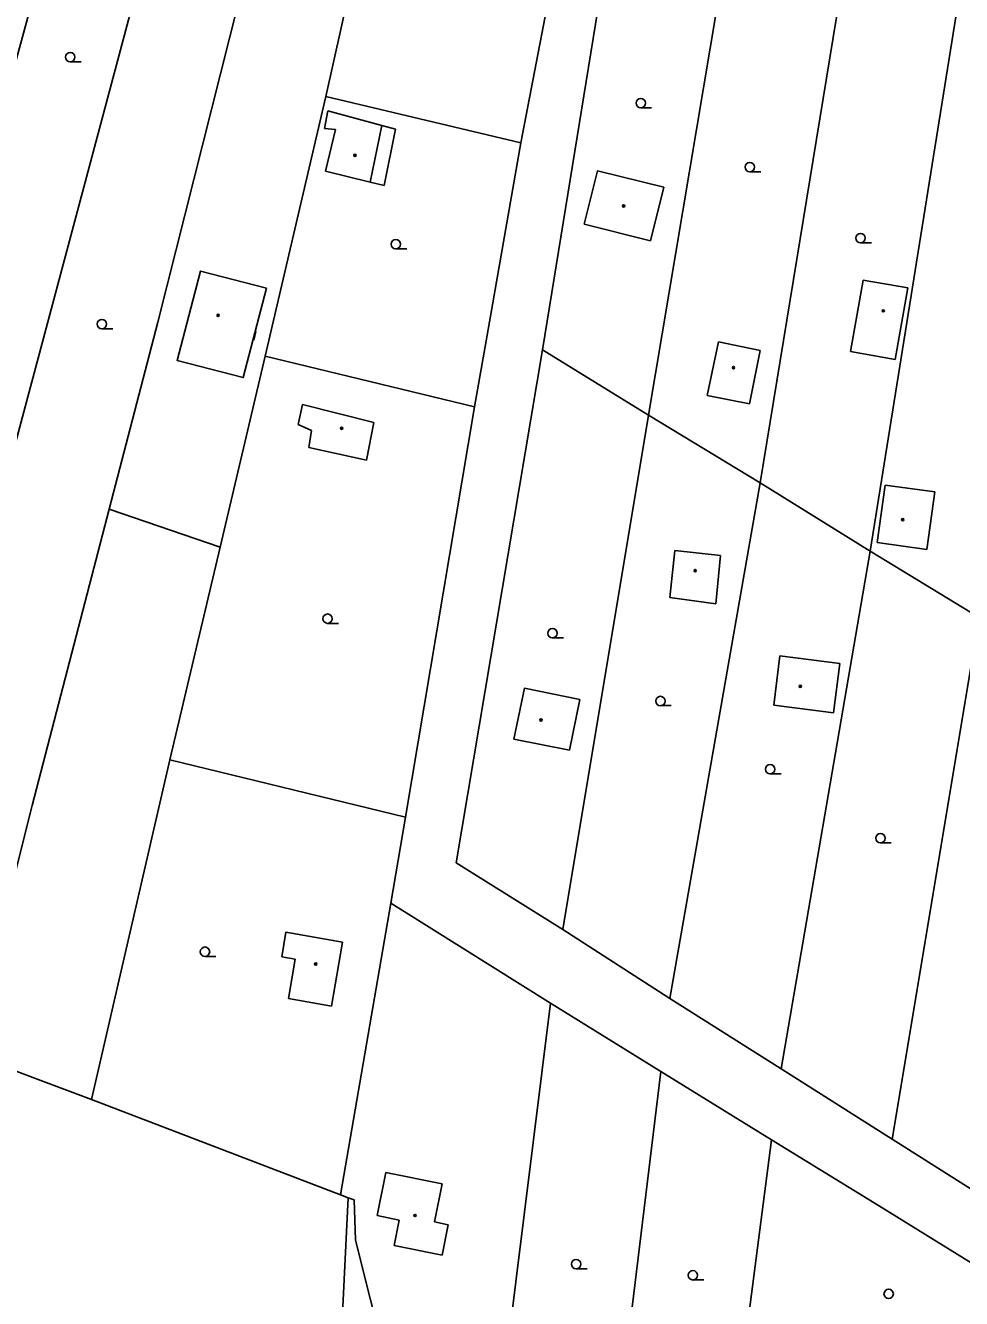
# Model space of a CAD drawing. Extents: x -595546 to -593986, y -1160845 to -1159202.
# Drawn here: x -594634.5 to -594559.7, y -1159405 to -1159303.3 of the extents above; entities that cross this region are included whole.
import ezdxf

# ---------------------------------------------------------------- set-up
doc = ezdxf.new("R2010")
doc.units = 0
for name, color, linetype in [('DOP - budovy nerozlisene - VP', 7, 'Continuous'), ('DOP - ploty', 7, 'Continuous'), ('DOP - rozhrani ploch obecne', 7, 'Continuous'), ('Level 36', 7, 'Continuous'), ('Level 39', 7, 'Continuous'), ('TM - letecke snimky - pomocna linie', 7, 'Continuous')]:
    doc.layers.add(name, color=color, linetype=linetype)

msp = doc.modelspace()

# ---------------------------------------------------------------- linework, layer by layer
at = {"layer": 'DOP - budovy nerozlisene - VP'}
for points in [[(-594610.58, -1159311.51), (-594610.32, -1159310.1)], [(-594610.32, -1159310.1), (-594606, -1159311.28)], [(-594606, -1159311.28), (-594604.91, -1159311.58)], [(-594609.72, -1159311.6), (-594610.58, -1159311.51)], [(-594610.5, -1159314.94), (-594609.72, -1159311.6)], [(-594604.91, -1159311.58), (-594605.82, -1159316.08)], [(-594606.93, -1159315.81), (-594610.5, -1159314.94)], [(-594588.77, -1159314.91), (-594589.83, -1159319.18)], [(-594583.48, -1159316.22), (-594588.77, -1159314.91)], [(-594605.82, -1159316.08), (-594606.93, -1159315.81)], [(-594584.54, -1159320.49), (-594583.48, -1159316.22)], [(-594589.83, -1159319.18), (-594584.54, -1159320.49)], [(-594568.57, -1159329.35), (-594567.56, -1159323.63)], [(-594567.56, -1159323.63), (-594563.99, -1159324.25)], [(-594563.99, -1159324.25), (-594565, -1159329.98)], [(-594580, -1159332.85), (-594579.12, -1159328.58)], [(-594579.12, -1159328.58), (-594575.77, -1159329.27)], [(-594575.77, -1159329.27), (-594576.64, -1159333.53)], [(-594565, -1159329.98), (-594568.57, -1159329.35)], [(-594612.7, -1159335.17), (-594612.36, -1159333.57)], [(-594612.36, -1159333.57), (-594606.64, -1159335.02)], [(-594576.64, -1159333.53), (-594580, -1159332.85)], [(-594611.62, -1159335.65), (-594612.7, -1159335.17)], [(-594611.83, -1159337.01), (-594611.62, -1159335.65)], [(-594606.64, -1159335.02), (-594607.23, -1159338.03)], [(-594607.23, -1159338.03), (-594611.83, -1159337.01)], [(-594565.8, -1159340.01), (-594566.43, -1159344.61)], [(-594561.82, -1159340.56), (-594565.8, -1159340.01)], [(-594562.45, -1159345.16), (-594561.82, -1159340.56)], [(-594566.43, -1159344.61), (-594562.45, -1159345.16)], [(-594583, -1159348.99), (-594582.59, -1159345.25)], [(-594582.59, -1159345.25), (-594578.95, -1159345.65)], [(-594578.95, -1159345.65), (-594579.33, -1159349.5)], [(-594579.33, -1159349.5), (-594583, -1159348.99)], [(-594574.69, -1159357.61), (-594574.2, -1159353.66)], [(-594574.2, -1159353.66), (-594569.42, -1159354.26)], [(-594569.42, -1159354.26), (-594569.91, -1159358.21)], [(-594595.45, -1159360.31), (-594594.62, -1159356.24)], [(-594594.62, -1159356.24), (-594590.19, -1159357.14)], [(-594590.19, -1159357.14), (-594591.02, -1159361.21)], [(-594569.91, -1159358.21), (-594574.69, -1159357.61)], [(-594591.02, -1159361.21), (-594595.45, -1159360.31)], [(-594614.01, -1159377.72), (-594613.67, -1159375.75)], [(-594613.67, -1159375.75), (-594609.14, -1159376.55)], [(-594609.14, -1159376.55), (-594610.04, -1159381.64)], [(-594612.93, -1159377.91), (-594614.01, -1159377.72)], [(-594613.48, -1159381.03), (-594612.93, -1159377.91)], [(-594610.04, -1159381.64), (-594613.48, -1159381.03)], [(-594606.38, -1159398.39), (-594605.69, -1159394.95)], [(-594605.69, -1159394.95), (-594601.19, -1159395.86)], [(-594601.19, -1159395.86), (-594601.8, -1159398.89)], [(-594604.62, -1159398.74), (-594606.38, -1159398.39)], [(-594605.03, -1159400.77), (-594604.62, -1159398.74)], [(-594601.8, -1159398.89), (-594600.7, -1159399.12)], [(-594600.7, -1159399.12), (-594601.19, -1159401.54)], [(-594601.19, -1159401.54), (-594605.03, -1159400.77)]]:
    msp.add_lwpolyline(points, dxfattribs=at)
at = {"layer": 'DOP - ploty'}
for points in [[(-594653.33, -1159372.36), (-594625.85, -1159271.65)], [(-594635.98, -1159339.26), (-594618.75, -1159274.7)], [(-594623.92, -1159326.99), (-594611.74, -1159278.74)], [(-594610.49, -1159308.97), (-594604.52, -1159282.22)], [(-594590.48, -1159289.68), (-594594.89, -1159312.68)], [(-594593.18, -1159329.21), (-594586.91, -1159290.71)], [(-594584.69, -1159334.42), (-594578.12, -1159295.24)], [(-594575.78, -1159339.83), (-594569.4, -1159300.97)], [(-594594.89, -1159312.68), (-594597.59, -1159328.03)], [(-594627.8, -1159341.93), (-594623.92, -1159326.99)], [(-594597.59, -1159328.03), (-594598.6, -1159333.77)], [(-594598.6, -1159333.77), (-594604.11, -1159366.55)], [(-594591.55, -1159375.52), (-594584.69, -1159334.42)], [(-594582.99, -1159381.03), (-594575.78, -1159339.83)], [(-594633.95, -1159365.62), (-594627.8, -1159341.93)], [(-594574.11, -1159386.66), (-594566.98, -1159345.29)], [(-594558.27, -1159350.61), (-594566.98, -1159345.29)], [(-594558.27, -1159350.61), (-594565.24, -1159392.28)], [(-594638.74, -1159384.62), (-594633.95, -1159365.62)], [(-594604.11, -1159366.55), (-594605.29, -1159373.41)], [(-594605.29, -1159373.41), (-594609.3, -1159396.73)], [(-594605.29, -1159373.41), (-594604.23, -1159374.08)], [(-594604.23, -1159374.08), (-594592.53, -1159381.42)], [(-594591.55, -1159375.52), (-594582.99, -1159381.03)], [(-594597.38, -1159420.38), (-594592.53, -1159381.42)], [(-594592.53, -1159381.42), (-594583.71, -1159386.87)], [(-594582.99, -1159381.03), (-594574.11, -1159386.66)], [(-594565.24, -1159392.28), (-594574.11, -1159386.66)], [(-594583.71, -1159386.87), (-594587.47, -1159417.74)], [(-594583.71, -1159386.87), (-594574.87, -1159392.33)], [(-594577.69, -1159414.12), (-594574.87, -1159392.33)], [(-594574.87, -1159392.33), (-594565.98, -1159397.8)], [(-594556.9, -1159397.56), (-594565.24, -1159392.28)], [(-594565.98, -1159397.8), (-594557.23, -1159403.19)]]:
    msp.add_lwpolyline(points, dxfattribs=at)
at = {"layer": 'DOP - rozhrani ploch obecne'}
for points in [[(-594566.98, -1159345.29), (-594560.02, -1159301.78)], [(-594610.49, -1159308.97), (-594615.34, -1159329.71)], [(-594594.89, -1159312.68), (-594610.49, -1159308.97)], [(-594606.93, -1159315.81), (-594606, -1159311.28)], [(-594616.08, -1159327.75), (-594616.25, -1159328.43)], [(-594615.34, -1159329.71), (-594618.92, -1159344.99)], [(-594615.34, -1159329.71), (-594598.6, -1159333.77)], [(-594593.18, -1159329.21), (-594600.08, -1159370.2)], [(-594593.18, -1159329.21), (-594584.69, -1159334.42)], [(-594584.69, -1159334.42), (-594575.78, -1159339.83)], [(-594575.78, -1159339.83), (-594566.98, -1159345.29)], [(-594618.92, -1159344.99), (-594627.8, -1159341.93)], [(-594618.92, -1159344.99), (-594622.94, -1159361.97)], [(-594622.94, -1159361.97), (-594629.2, -1159389.1)], [(-594622.94, -1159361.97), (-594604.11, -1159366.55)], [(-594600.08, -1159370.2), (-594591.55, -1159375.52)], [(-594638.74, -1159384.62), (-594638.95, -1159385.47), (-594629.2, -1159389.1)], [(-594629.2, -1159389.1), (-594609.3, -1159396.73)], [(-594609.3, -1159396.73), (-594608.69, -1159396.96)], [(-594608.69, -1159396.96), (-594610.05, -1159424.71)], [(-594608.69, -1159396.96), (-594608.23, -1159397.14)], [(-594608.23, -1159397.14), (-594608.12, -1159400.34)], [(-594608.12, -1159400.34), (-594602.08, -1159424.41)]]:
    msp.add_lwpolyline(points, dxfattribs=at)
at = {"layer": 'Level 36'}
for p, q in [((-594630.91, -1159306.2), (-594630.03, -1159306.2)), ((-594585.32, -1159309.86), (-594584.45, -1159309.86)), ((-594576.61, -1159314.98), (-594575.73, -1159314.98)), ((-594604.9, -1159321.14), (-594604.02, -1159321.14)), ((-594567.75, -1159320.66), (-594566.88, -1159320.66)), ((-594628.38, -1159327.52), (-594627.5, -1159327.52)), ((-594610.34, -1159351.07), (-594609.46, -1159351.07)), ((-594592.38, -1159352.23), (-594591.5, -1159352.23)), ((-594583.75, -1159357.64), (-594582.88, -1159357.64)), ((-594574.98, -1159363.09), (-594574.11, -1159363.09)), ((-594566.17, -1159368.61), (-594565.3, -1159368.61)), ((-594620.14, -1159377.68), (-594619.27, -1159377.68)), ((-594590.49, -1159402.64), (-594589.61, -1159402.64)), ((-594581.15, -1159403.53), (-594580.27, -1159403.53))]:
    msp.add_line(p, q, dxfattribs=at)
for centre in [(-594630.91, -1159305.82), (-594585.32, -1159309.49), (-594576.61, -1159314.61), (-594604.9, -1159320.77), (-594567.75, -1159320.28), (-594628.38, -1159327.15), (-594610.34, -1159350.69), (-594592.38, -1159351.85), (-594583.75, -1159357.27), (-594574.98, -1159362.72), (-594566.17, -1159368.24), (-594620.14, -1159377.3), (-594590.49, -1159402.26), (-594581.15, -1159403.16), (-594565.51, -1159404.64)]:
    msp.add_circle(centre, 0.375, dxfattribs=at)
at = {"layer": 'Level 39'}
for centre, radius in [((-594608.16, -1159313.67), 0.09), ((-594608.16, -1159313.67), 0.0398), ((-594586.69, -1159317.72), 0.09), ((-594586.69, -1159317.72), 0.0398), ((-594619.09, -1159326.46), 0.09), ((-594619.09, -1159326.46), 0.0398), ((-594565.94, -1159326.09), 0.09), ((-594565.94, -1159326.09), 0.0398), ((-594577.91, -1159330.63), 0.09), ((-594577.91, -1159330.63), 0.0398), ((-594609.22, -1159335.48), 0.09), ((-594609.22, -1159335.48), 0.0398), ((-594564.39, -1159342.78), 0.09), ((-594564.39, -1159342.78), 0.0398), ((-594580.97, -1159346.85), 0.09), ((-594580.97, -1159346.85), 0.0398), ((-594572.57, -1159356.1), 0.09), ((-594572.57, -1159356.1), 0.0398), ((-594593.3, -1159358.79), 0.09), ((-594593.3, -1159358.79), 0.0398), ((-594611.29, -1159378.29), 0.09), ((-594611.29, -1159378.29), 0.0398), ((-594603.35, -1159398.38), 0.09), ((-594603.35, -1159398.38), 0.0398)]:
    msp.add_circle(centre, radius, dxfattribs=at)
at = {"layer": 'TM - letecke snimky - pomocna linie'}
msp.add_lwpolyline([(-594615.23, -1159324.29), (-594617.1, -1159331.43), (-594622.37, -1159330.05), (-594620.5, -1159322.92), (-594615.23, -1159324.29)], dxfattribs=at)

doc.saveas('drawing.dxf')
